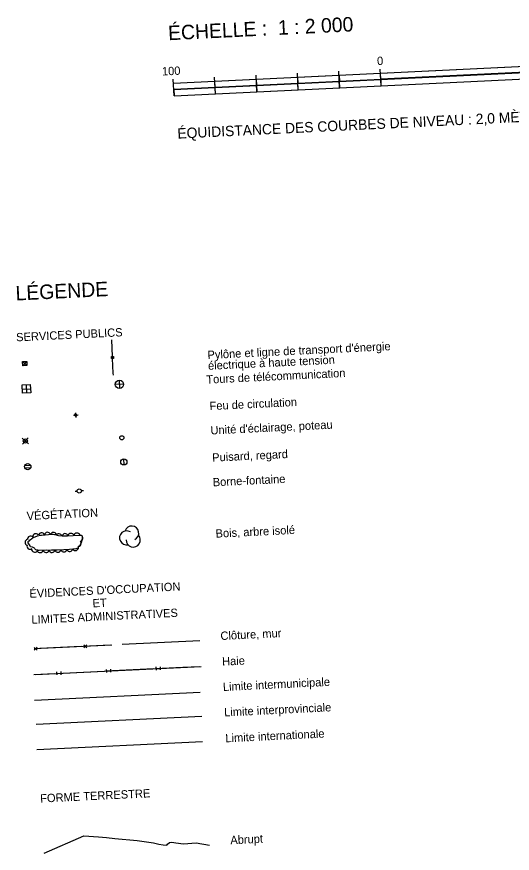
# Model space of a CAD drawing. Extents: x 336540 to 340074, y 5572036 to 5573747.
# Drawn here: x 339539.1 to 339778.3, y 5572590.1 to 5572993.5 of the extents above; entities that cross this region are included whole.
import ezdxf

# ---------------------------------------------------------------- set-up
doc = ezdxf.new("R2010")
doc.units = 0
for name, color, linetype in [('Niveau 21', 7, 'Continuous'), ('Niveau 34', 7, 'Continuous'), ('Niveau 36', 7, 'Continuous'), ('Niveau 37', 7, 'Continuous'), ('Niveau 41', 7, 'Continuous'), ('Niveau 44', 7, 'Continuous'), ('Niveau 60', 7, 'Continuous'), ('Niveau 63', 7, 'Continuous')]:
    doc.layers.add(name, color=color, linetype=linetype)

msp = doc.modelspace()

# ---------------------------------------------------------------- linework, layer by layer
at = {"layer": 'Niveau 21'}
for p, q in [((339567.54, 5572802.58), (339567.65, 5572800.33)), ((339566.47, 5572801.41), (339568.71, 5572801.52)), ((339568.16, 5572800.96), (339567.04, 5572801.96)), ((339567.08, 5572800.91), (339568.09, 5572802.01))]:
    msp.add_line(p, q, dxfattribs=at)
at = {"layer": 'Niveau 34'}
for p, q in [((339543.66, 5572816.05), (339543.85, 5572812.05)), ((339590.68, 5572816.32), (339586.69, 5572816.13)), ((339588.58, 5572818.22), (339588.78, 5572814.23)), ((339541.75, 5572813.96), (339545.76, 5572814.14))]:
    msp.add_line(p, q, dxfattribs=at)
msp.add_lwpolyline([(339545.85, 5572812.15), (339541.85, 5572811.96), (339541.66, 5572815.95), (339545.66, 5572816.15)], close=True, dxfattribs=at)
msp.add_circle((339588.69, 5572816.23), 2, dxfattribs=at)
at = {"layer": 'Niveau 36'}
for p, q in [((339585.33, 5572829.66), (339584.95, 5572837.63)), ((339544.05, 5572825.33), (339541.95, 5572827.23)), ((339542.05, 5572825.23), (339543.96, 5572827.32)), ((339585.71, 5572821.68), (339585.38, 5572828.66)), ((339585.76, 5572820.7), (339585.71, 5572821.68)), ((339544.74, 5572787.58), (339541.78, 5572790.27)), ((339541.92, 5572787.45), (339544.6, 5572790.41)), ((339590.88, 5572777.35), (339590.73, 5572780.34)), ((339545.86, 5572777.11), (339542.96, 5572776.97)), ((339543, 5572776.05), (339545.89, 5572776.19)), ((339567.27, 5572764.73), (339568.27, 5572764.77)), ((339571.26, 5572764.93), (339570.26, 5572764.87))]:
    msp.add_line(p, q, dxfattribs=at)
for points in [[(339544.05, 5572825.33), (339542.05, 5572825.23), (339541.95, 5572827.23), (339543.96, 5572827.32)], [(339585.87, 5572828.68), (339584.88, 5572828.64), (339584.83, 5572829.64), (339585.83, 5572829.68)]]:
    msp.add_lwpolyline(points, close=True, dxfattribs=at)
msp.add_lwpolyline([(339585.01, 5572828.73), (339584.94, 5572829.52), (339585.13, 5572829.52), (339585.19, 5572828.76), (339585.39, 5572828.77), (339585.36, 5572829.53), (339585.53, 5572829.54), (339585.59, 5572828.78), (339585.75, 5572828.79), (339585.73, 5572829.53)], dxfattribs=at)
for centre, radius in [((339589.83, 5572790.47), 1), ((339543.26, 5572788.93), 1), ((339590.8, 5572778.85), 1.5), ((339544.43, 5572776.58), 1.52), ((339569.26, 5572764.83), 1)]:
    msp.add_circle(centre, radius, dxfattribs=at)
at = {"layer": 'Niveau 37'}
for p, q in [((339571.48, 5572690.56), (339572.96, 5572689.22)), ((339572.89, 5572690.63), (339571.54, 5572689.16)), ((339547.5, 5572689.4), (339548.98, 5572688.06)), ((339548.92, 5572689.47), (339547.57, 5572688)), ((339558.35, 5572677.62), (339558.42, 5572676.12)), ((339560.35, 5572677.72), (339560.42, 5572676.22)), ((339582.32, 5572678.78), (339582.4, 5572677.28)), ((339584.32, 5572678.88), (339584.39, 5572677.38)), ((339606.3, 5572679.94), (339606.37, 5572678.44)), ((339608.29, 5572680.03), (339608.36, 5572678.54))]:
    msp.add_line(p, q, dxfattribs=at)
for points in [[(339585.01, 5572690.52), (339547.47, 5572688.7)], [(339570.21, 5572689.8), (339560.23, 5572689.31)], [(339584.2, 5572690.47), (339574.21, 5572689.98)], [(339627.52, 5572692.58), (339589.99, 5572690.76)], [(339560.23, 5572689.31), (339550.24, 5572688.82)], [(339548.21, 5572676.38), (339628.12, 5572680.25)], [(339561.38, 5572677.02), (339571.37, 5572677.51)], [(339571.37, 5572677.51), (339581.36, 5572678)], [(339582.35, 5572678.04), (339584.36, 5572678.14)], [(339585.36, 5572678.19), (339595.35, 5572678.67)], [(339595.35, 5572678.67), (339605.34, 5572679.16)], [(339606.33, 5572679.2), (339608.33, 5572679.3)], [(339609.33, 5572679.35), (339619.32, 5572679.83)], [(339619.32, 5572679.83), (339627.31, 5572680.22)], [(339547.4, 5572676.35), (339557.39, 5572676.84)], [(339558.39, 5572676.88), (339560.38, 5572676.98)], [(339552.39, 5572590.11), (339571.44, 5572598.58), (339578.59, 5572598.04), (339582.4, 5572597.77), (339586.44, 5572597.3), (339597.16, 5572596.26), (339605.05, 5572595.1), (339607.68, 5572594.54), (339609.84, 5572594.21), (339611.5, 5572594.07), (339611.94, 5572594.52), (339612.87, 5572595.26), (339614.04, 5572595.53), (339615.95, 5572595.16), (339619.53, 5572594.68), (339625.67, 5572595.2), (339632.14, 5572593.94)]]:
    msp.add_lwpolyline(points, dxfattribs=at)
at = {"layer": 'Niveau 41'}
for points in [[(339547.72, 5572663.99), (339627.61, 5572667.85)], [(339548.48, 5572652.29), (339628.38, 5572656.16)], [(339548.87, 5572640.19), (339628.77, 5572644.06)]]:
    msp.add_lwpolyline(points, dxfattribs=at)
at = {"layer": 'Niveau 44'}
msp.add_lwpolyline([(339556.19, 5572744.01), (339556.19, 5572744.01), (339556.65, 5572744.04), (339557.39, 5572743.85), (339558.1, 5572743.89), (339558.58, 5572743.47), (339559.31, 5572743.28), (339560.98, 5572743.13), (339563.58, 5572743.25), (339566.42, 5572743.38), (339569.49, 5572743.53), (339570.19, 5572743.56), (339570.7, 5572743.15), (339570.75, 5572742.06), (339570.35, 5572740.25), (339569.72, 5572738.88), (339569.5, 5572738.43), (339569.27, 5572738.2), (339568.82, 5572737.95), (339568.61, 5572737.28), (339567.66, 5572736.99), (339564.6, 5572736.63), (339561.76, 5572736.49), (339558.69, 5572736.34), (339555.85, 5572736.2), (339554.92, 5572736.16), (339553.24, 5572736.3), (339549.93, 5572736.14), (339549.47, 5572736.11), (339549.22, 5572736.35), (339548.74, 5572736.32), (339548.25, 5572736.51), (339548.02, 5572736.73), (339547.76, 5572737.16), (339547.51, 5572737.36), (339547.02, 5572737.56), (339546.76, 5572737.77), (339545.82, 5572737.94), (339545.55, 5572738.39), (339544.55, 5572739.88), (339544.52, 5572740.35), (339545.21, 5572740.59), (339545.18, 5572741.04), (339545.66, 5572741.28), (339546.34, 5572741.97), (339547.5, 5572742.47), (339547.95, 5572742.73), (339549.12, 5572743.23), (339550.53, 5572743.51), (339550.99, 5572743.54), (339556.19, 5572744.01)], dxfattribs=at)
msp.add_lwpolyline([(339556.19, 5572744.01), (339556.19, 5572744.01), (339556.65, 5572744.04), (339557.39, 5572743.85), (339558.1, 5572743.89), (339558.58, 5572743.47), (339559.31, 5572743.28), (339560.98, 5572743.13), (339563.58, 5572743.25), (339566.42, 5572743.38), (339569.49, 5572743.53), (339570.19, 5572743.56), (339570.7, 5572743.15), (339570.75, 5572742.06), (339570.35, 5572740.25), (339569.72, 5572738.88), (339569.5, 5572738.43), (339569.27, 5572738.2), (339568.82, 5572737.95), (339568.61, 5572737.28), (339567.66, 5572736.99), (339564.6, 5572736.63), (339561.76, 5572736.49), (339558.69, 5572736.34), (339555.85, 5572736.2), (339554.92, 5572736.16), (339553.24, 5572736.3), (339549.93, 5572736.14), (339549.47, 5572736.11), (339549.22, 5572736.35), (339548.74, 5572736.32), (339548.25, 5572736.51), (339548.02, 5572736.73), (339547.76, 5572737.16), (339547.51, 5572737.36), (339547.02, 5572737.56), (339546.76, 5572737.77), (339545.82, 5572737.94), (339545.55, 5572738.39), (339544.55, 5572739.88), (339544.52, 5572740.35), (339545.21, 5572740.59), (339545.18, 5572741.04), (339545.66, 5572741.28), (339546.34, 5572741.97), (339547.5, 5572742.47), (339547.95, 5572742.73), (339549.12, 5572743.23), (339550.53, 5572743.51), (339550.99, 5572743.54), (339556.19, 5572744.01)], dxfattribs=at)
msp.add_lwpolyline([(339556.19, 5572744.01), (339556.19, 5572744.01), (339556.65, 5572744.04), (339557.39, 5572743.85), (339558.1, 5572743.89), (339558.58, 5572743.47), (339559.31, 5572743.28), (339560.98, 5572743.13), (339563.58, 5572743.25), (339566.42, 5572743.38), (339569.49, 5572743.53), (339570.19, 5572743.56), (339570.7, 5572743.15), (339570.75, 5572742.06), (339570.35, 5572740.25), (339569.72, 5572738.88), (339569.5, 5572738.43), (339569.27, 5572738.2), (339568.82, 5572737.95), (339568.61, 5572737.28), (339567.66, 5572736.99), (339564.6, 5572736.63), (339561.76, 5572736.49), (339558.69, 5572736.34), (339555.85, 5572736.2), (339554.92, 5572736.16), (339553.24, 5572736.3), (339549.93, 5572736.14), (339549.47, 5572736.11), (339549.22, 5572736.35), (339548.74, 5572736.32), (339548.25, 5572736.51), (339548.02, 5572736.73), (339547.76, 5572737.16), (339547.51, 5572737.36), (339547.02, 5572737.56), (339546.76, 5572737.77), (339545.82, 5572737.94), (339545.55, 5572738.39), (339544.55, 5572739.88), (339544.52, 5572740.35), (339545.21, 5572740.59), (339545.18, 5572741.04), (339545.66, 5572741.28), (339546.34, 5572741.97), (339547.5, 5572742.47), (339547.95, 5572742.73), (339549.12, 5572743.23), (339550.53, 5572743.51), (339550.99, 5572743.54), (339556.19, 5572744.01)], dxfattribs=at)
for centre, radius, start, end in [((339594.61, 5572744.52), 3.4, 294.9649, 162.422), ((339545.75, 5572741.51), 1.52, 40.9125, 185.3044), ((339548.37, 5572742.7), 1.52, 40.8237, 185.2156), ((339551.06, 5572743.11), 1.52, 23.0282, 167.4201), ((339553.93, 5572743.37), 1.52, 23.0282, 167.4201), ((339556.83, 5572743.35), 1.52, 20.707, 165.0988), ((339559.46, 5572742.68), 1.52, 12.4866, 156.8784), ((339562.4, 5572742.72), 1.52, 20.4496, 164.8414), ((339565.28, 5572742.86), 1.52, 20.6144, 165.0063), ((339568.15, 5572743), 1.52, 20.5411, 164.933), ((339569.47, 5572742.11), 1.52, 290.5684, 74.9603), ((339592.13, 5572742.22), 3.4, 56.8111, 282.4997), ((339595.35, 5572741.2), 3.4, 179.6326, 42.317), ((339544.63, 5572740.03), 1.52, 104.4603, 248.8522), ((339545.52, 5572738.23), 1.52, 162.355, 306.7469), ((339568.74, 5572739.57), 1.52, 263.1779, 47.5698), ((339547.78, 5572736.83), 1.52, 176.1253, 320.5171), ((339550.35, 5572736.62), 1.52, 200.6757, 345.0676), ((339553.28, 5572736.65), 1.52, 192.9125, 337.3044), ((339556.1, 5572736.67), 1.52, 200.6144, 345.0063), ((339558.97, 5572736.81), 1.52, 200.5411, 344.933), ((339561.85, 5572736.95), 1.52, 200.6144, 345.0063), ((339564.69, 5572737.16), 1.52, 204.6729, 349.0648), ((339567.44, 5572737.61), 1.52, 214.7082, 359.1001)]:
    msp.add_arc(centre, radius, start, end, dxfattribs=at)
at = {"layer": 'Niveau 63'}
for points in [[(339614.75, 5572961.41), (339914.39, 5572975.91)], [(339614.89, 5572958.42), (339914.53, 5572972.91)], [(339615.03, 5572955.42), (339914.68, 5572969.92)], [(339714.92, 5572960.26), (339714.53, 5572968.24)], [(339635.01, 5572956.39), (339634.62, 5572964.38)], [(339654.99, 5572957.35), (339654.6, 5572965.34)], [(339674.96, 5572958.32), (339674.58, 5572966.32)], [(339694.94, 5572959.29), (339694.55, 5572967.28)], [(339615.03, 5572955.42), (339614.65, 5572963.41)]]:
    msp.add_lwpolyline(points, dxfattribs=at)
for points in [[(339714.66, 5572966.31), (339814.57, 5572971.14), (339814.71, 5572968.24), (339714.81, 5572963.4)], [(339674.8, 5572964.38), (339694.67, 5572965.34), (339694.82, 5572962.31), (339674.95, 5572961.35)], [(339634.73, 5572962.38), (339654.71, 5572963.34), (339654.85, 5572960.38), (339634.87, 5572959.41)], [(339654.99, 5572957.35), (339674.98, 5572958.32), (339674.83, 5572961.34), (339654.84, 5572960.38)], [(339694.94, 5572959.29), (339715.07, 5572960.26), (339714.92, 5572963.29), (339694.79, 5572962.31)], [(339615.03, 5572955.42), (339635.02, 5572956.39), (339634.87, 5572959.41), (339614.88, 5572958.45)]]:
    msp.add_lwpolyline(points, close=True, dxfattribs=at)

# ---------------------------------------------------------------- texts
at = {"layer": 'Niveau 60'}
msp.add_text('LÉGENDE', height=7, rotation=2.7695, dxfattribs=at).set_placement((339538.69, 5572856.66))
at = {"layer": 'Niveau 63'}
for s, height, p in [('ÉCHELLE :  1 : 2 000', 7, (339612.32, 5572982.17)), ('0', 4, (339713.11, 5572970.18)), ('100', 4, (339609.28, 5572965.15)), ('ÉQUIDISTANCE DES COURBES DE NIVEAU : 2,0 MÈTRES', 5, (339616.76, 5572934.71)), ('SERVICES PUBLICS', 4, (339538.9, 5572836.95)), ("Pylône et ligne de transport d'énergie", 4, (339631.27, 5572828.44)), ('électrique à haute tension', 4, (339631.52, 5572823.24)), ('Tours de télécommunication', 4, (339630.72, 5572816.56)), ('Feu de circulation', 4, (339632.26, 5572803.79)), ("Unité d'éclairage, poteau", 4, (339632.7, 5572792.04)), ('Puisard, regard', 4, (339633.53, 5572778.94)), ('Borne-fontaine', 4, (339633.81, 5572767.04)), ('VÉGÉTATION', 4, (339543.99, 5572750.79)), ('Bois, arbre isolé', 4, (339635.17, 5572742.29)), ("ÉVIDENCES D'OCCUPATION", 4, (339545.33, 5572713.31)), ('ET', 4, (339575.77, 5572708.68)), ('LIMITES ADMINISTRATIVES', 4, (339546.3, 5572700.74)), ('Clôture, mur', 4, (339637.52, 5572692.94)), ('Haie', 4, (339638.32, 5572680.57)), ('Limite intermunicipale', 4, (339638.71, 5572668.36)), ('Limite interprovinciale', 4, (339639.31, 5572656.08)), ('Limite internationale', 4, (339639.9, 5572643.6)), ('FORME TERRESTRE', 4, (339550.51, 5572614.54)), ('Abrupt', 4, (339642.29, 5572594.45))]:
    msp.add_text(s, height=height, rotation=2.7695, dxfattribs=at).set_placement(p)

doc.saveas('drawing.dxf')
